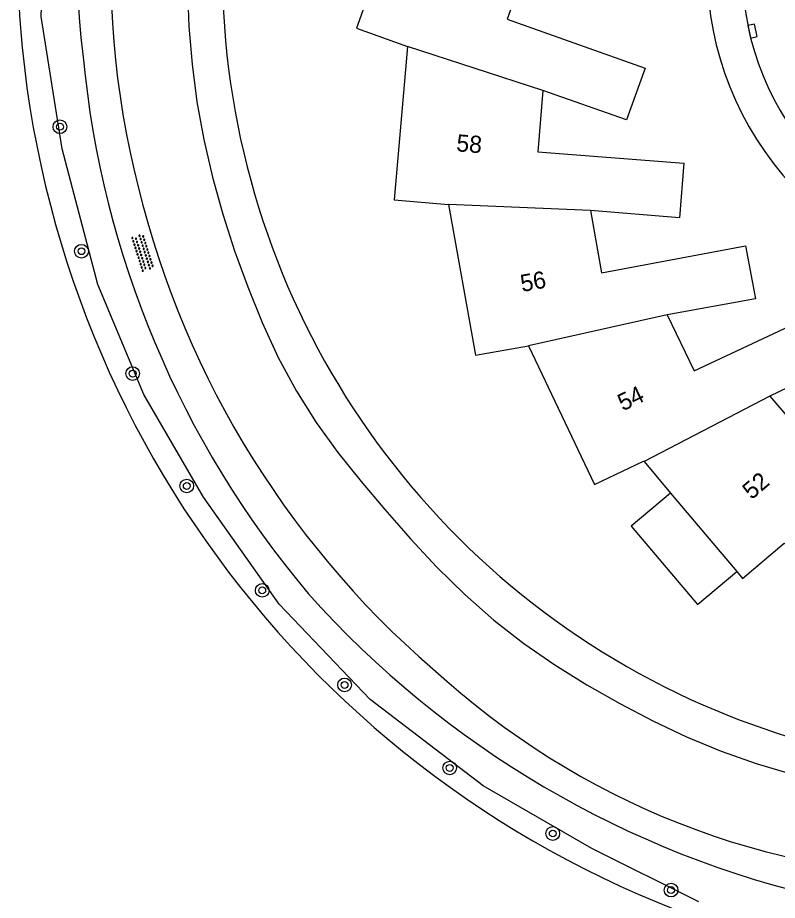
# Model space of a CAD drawing. Extents: x 128000 to 131008, y 398996 to 402500.
# Drawn here: x 128523.3 to 128567.7, y 399644.1 to 399695.7 of the extents above; entities that cross this region are included whole.
import ezdxf

# ---------------------------------------------------------------- set-up
doc = ezdxf.new("R2010")
doc.units = 0
for name, color, linetype in [('gg-anno-huisnummerreeks BGT', 7, 'Continuous'), ('gg-bbg-hoofdgebouw', 7, 'Continuous'), ('gg-bbg-luifel en loopbrug', 7, 'Continuous'), ('gg-bbg-tussenscheiding', 7, 'Continuous'), ('gg-knt-BGT kruinlijn', 7, 'Continuous'), ('gg-knt-onverhard', 7, 'Continuous'), ('gg-knt-verharding', 7, 'Continuous'), ('gg-kntw-beschoeiing', 7, 'Continuous'), ('gt-grn-groengrens', 7, 'Continuous'), ('gt-symb-boom', 7, 'Continuous'), ('gt-symb-kolk', 7, 'Continuous'), ('gt-symb-overige verharding', 7, 'Continuous')]:
    doc.layers.add(name, color=color, linetype=linetype)

# ---------------------------------------------------------------- blocks, each defined once
blk = doc.blocks.new('gt0-BOOM')
at = {"layer": 'gt-symb-boom'}
for radius in [0.4, 0.2]:
    blk.add_circle((0, 0), radius, dxfattribs=at)
blk = doc.blocks.new('gt0-KOLK')
at = {"layer": 'gt-symb-kolk'}
blk.add_lwpolyline([(0, 0), (0.375, 0), (0.375, 0.4), (-0.375, 0.4), (-0.375, 0), (0, 0)], dxfattribs=at)
blk = doc.blocks.new('gt0-OVH')
at = {"layer": 'gt-symb-overige verharding'}
for points in [[(-0.972, 0.298), (-0.967, 0.308), (-0.965, 0.319), (-0.966, 0.33), (-0.971, 0.34), (-0.978, 0.348), (-0.988, 0.353), (-0.999, 0.355), (-1.01, 0.354), (-1.02, 0.349), (-1.028, 0.342), (-1.033, 0.332), (-1.035, 0.321), (-1.034, 0.31), (-1.029, 0.3), (-1.022, 0.292), (-1.012, 0.287), (-1.001, 0.285), (-0.99, 0.286), (-0.98, 0.291)], [(-0.872, 0.106), (-0.867, 0.116), (-0.865, 0.126), (-0.866, 0.137), (-0.871, 0.147), (-0.878, 0.156), (-0.888, 0.161), (-0.899, 0.163), (-0.91, 0.162), (-0.92, 0.157), (-0.928, 0.15), (-0.933, 0.14), (-0.935, 0.129), (-0.934, 0.118), (-0.929, 0.108), (-0.922, 0.1), (-0.912, 0.095), (-0.901, 0.092), (-0.89, 0.094), (-0.88, 0.098)], [(-0.772, 0.298), (-0.767, 0.308), (-0.765, 0.319), (-0.766, 0.33), (-0.771, 0.34), (-0.778, 0.348), (-0.788, 0.353), (-0.799, 0.355), (-0.81, 0.354), (-0.82, 0.349), (-0.828, 0.342), (-0.833, 0.332), (-0.835, 0.321), (-0.834, 0.31), (-0.829, 0.3), (-0.822, 0.292), (-0.812, 0.287), (-0.801, 0.285), (-0.79, 0.286), (-0.78, 0.291)], [(-0.672, 0.106), (-0.667, 0.116), (-0.665, 0.126), (-0.666, 0.137), (-0.671, 0.147), (-0.678, 0.156), (-0.688, 0.161), (-0.699, 0.163), (-0.71, 0.162), (-0.72, 0.157), (-0.728, 0.15), (-0.733, 0.14), (-0.735, 0.129), (-0.734, 0.118), (-0.729, 0.108), (-0.722, 0.1), (-0.712, 0.095), (-0.701, 0.092), (-0.69, 0.094), (-0.68, 0.098)], [(-0.572, 0.298), (-0.567, 0.308), (-0.565, 0.319), (-0.566, 0.33), (-0.571, 0.34), (-0.578, 0.348), (-0.588, 0.353), (-0.599, 0.355), (-0.61, 0.354), (-0.62, 0.349), (-0.628, 0.342), (-0.633, 0.332), (-0.635, 0.321), (-0.634, 0.31), (-0.629, 0.3), (-0.622, 0.292), (-0.612, 0.287), (-0.601, 0.285), (-0.59, 0.286), (-0.58, 0.291)], [(-0.472, 0.106), (-0.467, 0.116), (-0.465, 0.126), (-0.466, 0.137), (-0.471, 0.147), (-0.478, 0.156), (-0.488, 0.161), (-0.499, 0.163), (-0.51, 0.162), (-0.52, 0.157), (-0.528, 0.15), (-0.533, 0.14), (-0.535, 0.129), (-0.534, 0.118), (-0.529, 0.108), (-0.522, 0.1), (-0.512, 0.095), (-0.501, 0.092), (-0.49, 0.094), (-0.48, 0.098)], [(-0.372, 0.298), (-0.367, 0.308), (-0.365, 0.319), (-0.366, 0.33), (-0.371, 0.34), (-0.378, 0.348), (-0.388, 0.353), (-0.399, 0.355), (-0.41, 0.354), (-0.42, 0.349), (-0.428, 0.342), (-0.433, 0.332), (-0.435, 0.321), (-0.434, 0.31), (-0.429, 0.3), (-0.422, 0.292), (-0.412, 0.287), (-0.401, 0.285), (-0.39, 0.286), (-0.38, 0.291)], [(-0.272, 0.106), (-0.267, 0.116), (-0.265, 0.126), (-0.266, 0.137), (-0.271, 0.147), (-0.278, 0.156), (-0.288, 0.161), (-0.299, 0.163), (-0.31, 0.162), (-0.32, 0.157), (-0.328, 0.15), (-0.333, 0.14), (-0.335, 0.129), (-0.334, 0.118), (-0.329, 0.108), (-0.322, 0.1), (-0.312, 0.095), (-0.301, 0.092), (-0.29, 0.094), (-0.28, 0.098)], [(-0.172, 0.298), (-0.167, 0.308), (-0.165, 0.319), (-0.166, 0.33), (-0.171, 0.34), (-0.178, 0.348), (-0.188, 0.353), (-0.199, 0.355), (-0.21, 0.354), (-0.22, 0.349), (-0.228, 0.342), (-0.233, 0.332), (-0.235, 0.321), (-0.234, 0.31), (-0.229, 0.3), (-0.222, 0.292), (-0.212, 0.287), (-0.201, 0.285), (-0.19, 0.286), (-0.18, 0.291)], [(-0.072, 0.106), (-0.067, 0.116), (-0.065, 0.126), (-0.066, 0.137), (-0.071, 0.147), (-0.078, 0.156), (-0.088, 0.161), (-0.099, 0.163), (-0.11, 0.162), (-0.12, 0.157), (-0.128, 0.15), (-0.133, 0.14), (-0.135, 0.129), (-0.134, 0.118), (-0.129, 0.108), (-0.122, 0.1), (-0.112, 0.095), (-0.101, 0.092), (-0.09, 0.094), (-0.08, 0.098)], [(0.028, 0.298), (0.033, 0.308), (0.035, 0.319), (0.034, 0.33), (0.029, 0.34), (0.022, 0.348), (0.012, 0.353), (0.001, 0.355), (-0.01, 0.354), (-0.02, 0.349), (-0.028, 0.342), (-0.033, 0.332), (-0.035, 0.321), (-0.034, 0.31), (-0.029, 0.3), (-0.022, 0.292), (-0.012, 0.287), (-0.001, 0.285), (0.01, 0.286), (0.02, 0.291)], [(0.128, 0.106), (0.133, 0.116), (0.135, 0.126), (0.134, 0.137), (0.129, 0.147), (0.122, 0.156), (0.112, 0.161), (0.101, 0.163), (0.09, 0.162), (0.08, 0.157), (0.072, 0.15), (0.067, 0.14), (0.065, 0.129), (0.066, 0.118), (0.071, 0.108), (0.078, 0.1), (0.088, 0.095), (0.099, 0.092), (0.11, 0.094), (0.12, 0.098)], [(0.228, 0.298), (0.233, 0.308), (0.235, 0.319), (0.234, 0.33), (0.229, 0.34), (0.222, 0.348), (0.212, 0.353), (0.201, 0.355), (0.19, 0.354), (0.18, 0.349), (0.172, 0.342), (0.167, 0.332), (0.165, 0.321), (0.166, 0.31), (0.171, 0.3), (0.178, 0.292), (0.188, 0.287), (0.199, 0.285), (0.21, 0.286), (0.22, 0.291)], [(0.328, 0.106), (0.333, 0.116), (0.335, 0.126), (0.334, 0.137), (0.329, 0.147), (0.322, 0.156), (0.312, 0.161), (0.301, 0.163), (0.29, 0.162), (0.28, 0.157), (0.272, 0.15), (0.267, 0.14), (0.265, 0.129), (0.266, 0.118), (0.271, 0.108), (0.278, 0.1), (0.288, 0.095), (0.299, 0.092), (0.31, 0.094), (0.32, 0.098)], [(0.428, 0.298), (0.433, 0.308), (0.435, 0.319), (0.434, 0.33), (0.429, 0.34), (0.422, 0.348), (0.412, 0.353), (0.401, 0.355), (0.39, 0.354), (0.38, 0.349), (0.372, 0.342), (0.367, 0.332), (0.365, 0.321), (0.366, 0.31), (0.371, 0.3), (0.378, 0.292), (0.388, 0.287), (0.399, 0.285), (0.41, 0.286), (0.42, 0.291)], [(0.528, 0.106), (0.533, 0.116), (0.535, 0.126), (0.534, 0.137), (0.529, 0.147), (0.522, 0.156), (0.512, 0.161), (0.501, 0.163), (0.49, 0.162), (0.48, 0.157), (0.472, 0.15), (0.467, 0.14), (0.465, 0.129), (0.466, 0.118), (0.471, 0.108), (0.478, 0.1), (0.488, 0.095), (0.499, 0.092), (0.51, 0.094), (0.52, 0.098)], [(0.628, 0.298), (0.633, 0.308), (0.635, 0.319), (0.634, 0.33), (0.629, 0.34), (0.622, 0.348), (0.612, 0.353), (0.601, 0.355), (0.59, 0.354), (0.58, 0.349), (0.572, 0.342), (0.567, 0.332), (0.565, 0.321), (0.566, 0.31), (0.571, 0.3), (0.578, 0.292), (0.588, 0.287), (0.599, 0.285), (0.61, 0.286), (0.62, 0.291)], [(0.728, 0.106), (0.733, 0.116), (0.735, 0.126), (0.734, 0.137), (0.729, 0.147), (0.722, 0.156), (0.712, 0.161), (0.701, 0.163), (0.69, 0.162), (0.68, 0.157), (0.672, 0.15), (0.667, 0.14), (0.665, 0.129), (0.666, 0.118), (0.671, 0.108), (0.678, 0.1), (0.688, 0.095), (0.699, 0.092), (0.71, 0.094), (0.72, 0.098)], [(0.828, 0.298), (0.833, 0.308), (0.835, 0.319), (0.834, 0.33), (0.829, 0.34), (0.822, 0.348), (0.812, 0.353), (0.801, 0.355), (0.79, 0.354), (0.78, 0.349), (0.772, 0.342), (0.767, 0.332), (0.765, 0.321), (0.766, 0.31), (0.771, 0.3), (0.778, 0.292), (0.788, 0.287), (0.799, 0.285), (0.81, 0.286), (0.82, 0.291)], [(0.928, 0.106), (0.933, 0.116), (0.935, 0.126), (0.934, 0.137), (0.929, 0.147), (0.922, 0.156), (0.912, 0.161), (0.901, 0.163), (0.89, 0.162), (0.88, 0.157), (0.872, 0.15), (0.867, 0.14), (0.865, 0.129), (0.866, 0.118), (0.871, 0.108), (0.878, 0.1), (0.888, 0.095), (0.899, 0.092), (0.91, 0.094), (0.92, 0.098)], [(1.028, 0.298), (1.033, 0.308), (1.035, 0.319), (1.034, 0.33), (1.029, 0.34), (1.022, 0.348), (1.012, 0.353), (1.001, 0.355), (0.99, 0.354), (0.98, 0.349), (0.972, 0.342), (0.967, 0.332), (0.965, 0.321), (0.966, 0.31), (0.971, 0.3), (0.978, 0.292), (0.988, 0.287), (0.999, 0.285), (1.01, 0.286), (1.02, 0.291)], [(-0.972, -0.142), (-0.967, -0.132), (-0.965, -0.121), (-0.966, -0.11), (-0.971, -0.1), (-0.978, -0.092), (-0.988, -0.087), (-0.999, -0.085), (-1.01, -0.086), (-1.02, -0.091), (-1.028, -0.098), (-1.033, -0.108), (-1.035, -0.119), (-1.034, -0.13), (-1.029, -0.14), (-1.022, -0.148), (-1.012, -0.153), (-1.001, -0.155), (-0.99, -0.154), (-0.98, -0.149)], [(-0.872, -0.334), (-0.867, -0.324), (-0.865, -0.314), (-0.866, -0.303), (-0.871, -0.293), (-0.878, -0.284), (-0.888, -0.279), (-0.899, -0.277), (-0.91, -0.278), (-0.92, -0.283), (-0.928, -0.29), (-0.933, -0.3), (-0.935, -0.311), (-0.934, -0.322), (-0.929, -0.332), (-0.922, -0.34), (-0.912, -0.345), (-0.901, -0.348), (-0.89, -0.346), (-0.88, -0.342)], [(-0.772, -0.142), (-0.767, -0.132), (-0.765, -0.121), (-0.766, -0.11), (-0.771, -0.1), (-0.778, -0.092), (-0.788, -0.087), (-0.799, -0.085), (-0.81, -0.086), (-0.82, -0.091), (-0.828, -0.098), (-0.833, -0.108), (-0.835, -0.119), (-0.834, -0.13), (-0.829, -0.14), (-0.822, -0.148), (-0.812, -0.153), (-0.801, -0.155), (-0.79, -0.154), (-0.78, -0.149)], [(-0.672, -0.334), (-0.667, -0.324), (-0.665, -0.314), (-0.666, -0.303), (-0.671, -0.293), (-0.678, -0.284), (-0.688, -0.279), (-0.699, -0.277), (-0.71, -0.278), (-0.72, -0.283), (-0.728, -0.29), (-0.733, -0.3), (-0.735, -0.311), (-0.734, -0.322), (-0.729, -0.332), (-0.722, -0.34), (-0.712, -0.345), (-0.701, -0.348), (-0.69, -0.346), (-0.68, -0.342)], [(-0.572, -0.142), (-0.567, -0.132), (-0.565, -0.121), (-0.566, -0.11), (-0.571, -0.1), (-0.578, -0.092), (-0.588, -0.087), (-0.599, -0.085), (-0.61, -0.086), (-0.62, -0.091), (-0.628, -0.098), (-0.633, -0.108), (-0.635, -0.119), (-0.634, -0.13), (-0.629, -0.14), (-0.622, -0.148), (-0.612, -0.153), (-0.601, -0.155), (-0.59, -0.154), (-0.58, -0.149)], [(-0.472, -0.334), (-0.467, -0.324), (-0.465, -0.314), (-0.466, -0.303), (-0.471, -0.293), (-0.478, -0.284), (-0.488, -0.279), (-0.499, -0.277), (-0.51, -0.278), (-0.52, -0.283), (-0.528, -0.29), (-0.533, -0.3), (-0.535, -0.311), (-0.534, -0.322), (-0.529, -0.332), (-0.522, -0.34), (-0.512, -0.345), (-0.501, -0.348), (-0.49, -0.346), (-0.48, -0.342)], [(-0.372, -0.142), (-0.367, -0.132), (-0.365, -0.121), (-0.366, -0.11), (-0.371, -0.1), (-0.378, -0.092), (-0.388, -0.087), (-0.399, -0.085), (-0.41, -0.086), (-0.42, -0.091), (-0.428, -0.098), (-0.433, -0.108), (-0.435, -0.119), (-0.434, -0.13), (-0.429, -0.14), (-0.422, -0.148), (-0.412, -0.153), (-0.401, -0.155), (-0.39, -0.154), (-0.38, -0.149)], [(-0.272, -0.334), (-0.267, -0.324), (-0.265, -0.314), (-0.266, -0.303), (-0.271, -0.293), (-0.278, -0.284), (-0.288, -0.279), (-0.299, -0.277), (-0.31, -0.278), (-0.32, -0.283), (-0.328, -0.29), (-0.333, -0.3), (-0.335, -0.311), (-0.334, -0.322), (-0.329, -0.332), (-0.322, -0.34), (-0.312, -0.345), (-0.301, -0.348), (-0.29, -0.346), (-0.28, -0.342)], [(-0.172, -0.142), (-0.167, -0.132), (-0.165, -0.121), (-0.166, -0.11), (-0.171, -0.1), (-0.178, -0.092), (-0.188, -0.087), (-0.199, -0.085), (-0.21, -0.086), (-0.22, -0.091), (-0.228, -0.098), (-0.233, -0.108), (-0.235, -0.119), (-0.234, -0.13), (-0.229, -0.14), (-0.222, -0.148), (-0.212, -0.153), (-0.201, -0.155), (-0.19, -0.154), (-0.18, -0.149)], [(-0.072, -0.334), (-0.067, -0.324), (-0.065, -0.314), (-0.066, -0.303), (-0.071, -0.293), (-0.078, -0.284), (-0.088, -0.279), (-0.099, -0.277), (-0.11, -0.278), (-0.12, -0.283), (-0.128, -0.29), (-0.133, -0.3), (-0.135, -0.311), (-0.134, -0.322), (-0.129, -0.332), (-0.122, -0.34), (-0.112, -0.345), (-0.101, -0.348), (-0.09, -0.346), (-0.08, -0.342)], [(0.028, -0.142), (0.033, -0.132), (0.035, -0.121), (0.034, -0.11), (0.029, -0.1), (0.022, -0.092), (0.012, -0.087), (0.001, -0.085), (-0.01, -0.086), (-0.02, -0.091), (-0.028, -0.098), (-0.033, -0.108), (-0.035, -0.119), (-0.034, -0.13), (-0.029, -0.14), (-0.022, -0.148), (-0.012, -0.153), (-0.001, -0.155), (0.01, -0.154), (0.02, -0.149)], [(0.128, -0.334), (0.133, -0.324), (0.135, -0.314), (0.134, -0.303), (0.129, -0.293), (0.122, -0.284), (0.112, -0.279), (0.101, -0.277), (0.09, -0.278), (0.08, -0.283), (0.072, -0.29), (0.067, -0.3), (0.065, -0.311), (0.066, -0.322), (0.071, -0.332), (0.078, -0.34), (0.088, -0.345), (0.099, -0.348), (0.11, -0.346), (0.12, -0.342)], [(0.228, -0.142), (0.233, -0.132), (0.235, -0.121), (0.234, -0.11), (0.229, -0.1), (0.222, -0.092), (0.212, -0.087), (0.201, -0.085), (0.19, -0.086), (0.18, -0.091), (0.172, -0.098), (0.167, -0.108), (0.165, -0.119), (0.166, -0.13), (0.171, -0.14), (0.178, -0.148), (0.188, -0.153), (0.199, -0.155), (0.21, -0.154), (0.22, -0.149)], [(0.328, -0.334), (0.333, -0.324), (0.335, -0.314), (0.334, -0.303), (0.329, -0.293), (0.322, -0.284), (0.312, -0.279), (0.301, -0.277), (0.29, -0.278), (0.28, -0.283), (0.272, -0.29), (0.267, -0.3), (0.265, -0.311), (0.266, -0.322), (0.271, -0.332), (0.278, -0.34), (0.288, -0.345), (0.299, -0.348), (0.31, -0.346), (0.32, -0.342)], [(0.428, -0.142), (0.433, -0.132), (0.435, -0.121), (0.434, -0.11), (0.429, -0.1), (0.422, -0.092), (0.412, -0.087), (0.401, -0.085), (0.39, -0.086), (0.38, -0.091), (0.372, -0.098), (0.367, -0.108), (0.365, -0.119), (0.366, -0.13), (0.371, -0.14), (0.378, -0.148), (0.388, -0.153), (0.399, -0.155), (0.41, -0.154), (0.42, -0.149)], [(0.528, -0.334), (0.533, -0.324), (0.535, -0.314), (0.534, -0.303), (0.529, -0.293), (0.522, -0.284), (0.512, -0.279), (0.501, -0.277), (0.49, -0.278), (0.48, -0.283), (0.472, -0.29), (0.467, -0.3), (0.465, -0.311), (0.466, -0.322), (0.471, -0.332), (0.478, -0.34), (0.488, -0.345), (0.499, -0.348), (0.51, -0.346), (0.52, -0.342)], [(0.628, -0.142), (0.633, -0.132), (0.635, -0.121), (0.634, -0.11), (0.629, -0.1), (0.622, -0.092), (0.612, -0.087), (0.601, -0.085), (0.59, -0.086), (0.58, -0.091), (0.572, -0.098), (0.567, -0.108), (0.565, -0.119), (0.566, -0.13), (0.571, -0.14), (0.578, -0.148), (0.588, -0.153), (0.599, -0.155), (0.61, -0.154), (0.62, -0.149)], [(0.728, -0.334), (0.733, -0.324), (0.735, -0.314), (0.734, -0.303), (0.729, -0.293), (0.722, -0.284), (0.712, -0.279), (0.701, -0.277), (0.69, -0.278), (0.68, -0.283), (0.672, -0.29), (0.667, -0.3), (0.665, -0.311), (0.666, -0.322), (0.671, -0.332), (0.678, -0.34), (0.688, -0.345), (0.699, -0.348), (0.71, -0.346), (0.72, -0.342)], [(0.828, -0.142), (0.833, -0.132), (0.835, -0.121), (0.834, -0.11), (0.829, -0.1), (0.822, -0.092), (0.812, -0.087), (0.801, -0.085), (0.79, -0.086), (0.78, -0.091), (0.772, -0.098), (0.767, -0.108), (0.765, -0.119), (0.766, -0.13), (0.771, -0.14), (0.778, -0.148), (0.788, -0.153), (0.799, -0.155), (0.81, -0.154), (0.82, -0.149)], [(0.928, -0.334), (0.933, -0.324), (0.935, -0.314), (0.934, -0.303), (0.929, -0.293), (0.922, -0.284), (0.912, -0.279), (0.901, -0.277), (0.89, -0.278), (0.88, -0.283), (0.872, -0.29), (0.867, -0.3), (0.865, -0.311), (0.866, -0.322), (0.871, -0.332), (0.878, -0.34), (0.888, -0.345), (0.899, -0.348), (0.91, -0.346), (0.92, -0.342)], [(1.028, -0.142), (1.033, -0.132), (1.035, -0.121), (1.034, -0.11), (1.029, -0.1), (1.022, -0.092), (1.012, -0.087), (1.001, -0.085), (0.99, -0.086), (0.98, -0.091), (0.972, -0.098), (0.967, -0.108), (0.965, -0.119), (0.966, -0.13), (0.971, -0.14), (0.978, -0.148), (0.988, -0.153), (0.999, -0.155), (1.01, -0.154), (1.02, -0.149)]]:
    blk.add_lwpolyline(points, close=True, dxfattribs=at)

msp = doc.modelspace()

# ---------------------------------------------------------------- linework, layer by layer
at = {"layer": 'gg-bbg-hoofdgebouw'}
for p, q in [((128559.909, 399669.772), (128561.457, 399667.938)), ((128561.457, 399667.938), (128565.329, 399663.354))]:
    msp.add_line(p, q, dxfattribs=at)
for points in [[(128546.124, 399703.562), (128543.09, 399695.11), (128546.074, 399694.039)], [(128553.12, 399699.03), (128551.9, 399695.64), (128559.98, 399692.78), (128558.89, 399689.76), (128554, 399691.47)], [(128546.074, 399694.039), (128545.3, 399685.08), (128548.468, 399684.807)], [(128554, 399691.47), (128553.7, 399687.89), (128562.24, 399687.21), (128561.98, 399684.02), (128556.77, 399684.46)], [(128548.468, 399684.807), (128550.05, 399675.99), (128553.151, 399676.546)], [(128556.77, 399684.46), (128557.43, 399680.81), (128565.85, 399682.39), (128566.43, 399679.28), (128561.26, 399678.36)], [(128561.26, 399678.36), (128562.83, 399675.08), (128570.61, 399678.73), (128571.96, 399675.85), (128567.27, 399673.6)], [(128553.151, 399676.546), (128557.02, 399668.44), (128559.881, 399669.805), (128559.909, 399669.772)], [(128567.27, 399673.6), (128569.61, 399670.87), (128576.14, 399676.4), (128578.21, 399673.96), (128574.24, 399670.58)], [(128565.329, 399663.354), (128565.67, 399662.95), (128568.099, 399665.002), (128568.145, 399664.97)]]:
    msp.add_lwpolyline(points, dxfattribs=at)
at = {"layer": 'gg-bbg-luifel en loopbrug'}
msp.add_lwpolyline([(128561.457, 399667.938), (128559.165, 399666.003), (128563.037, 399661.419), (128565.329, 399663.354)], dxfattribs=at)
at = {"layer": 'gg-bbg-tussenscheiding'}
for p, q in [((128554, 399691.47), (128546.074, 399694.039)), ((128556.77, 399684.46), (128548.468, 399684.807)), ((128561.26, 399678.36), (128553.151, 399676.546)), ((128567.27, 399673.6), (128559.909, 399669.772))]:
    msp.add_line(p, q, dxfattribs=at)
at = {"layer": 'gg-knt-BGT kruinlijn'}
msp.add_lwpolyline([(128533.217, 399697.416), (128533.299, 399695.205), (128533.481, 399692.999), (128533.769, 399690.805), (128534.169, 399688.594), (128534.677, 399686.405), (128535.281, 399684.241), (128535.971, 399682.102), (128536.74, 399679.989), (128537.582, 399677.905), (128538.525, 399675.864), (128539.596, 399673.886), (128540.746, 399672.057), (128542.016, 399670.309), (128543.363, 399668.621), (128544.751, 399666.966), (128546.255, 399665.262), (128547.803, 399663.598), (128549.422, 399662.002), (128551.134, 399660.506), (128552.878, 399659.151), (128554.694, 399657.895), (128556.567, 399656.727), (128558.484, 399655.632), (128560.421, 399654.624), (128562.398, 399653.696), (128564.415, 399652.858), (128566.472, 399652.123), (128568.621, 399651.477)], dxfattribs=at)
at = {"layer": 'gg-knt-onverhard'}
for centre, radius, start, end in [((128576.065, 399699.397), 49.313, 144.6769, 186.9584), ((128582.454, 399698.92), 53.743, 157.3939, 194.0998), ((128583.821, 399698.786), 56.958, 185.4025, 220.1366), ((128583.239, 399698.821), 54.481, 193.7968, 230.2243), ((128583.23, 399700.385), 57.56, 221.73349, 257.35967), ((128578.793, 399691.381), 45.938, 228.5494, 271.089)]:
    msp.add_arc(centre, radius, start, end, dxfattribs=at)
at = {"layer": 'gg-knt-verharding'}
for centre, radius, start, end in [((128582.214, 399698.579), 18.617, 153.2085, 326.1379), ((128582.211, 399698.573), 16.565, 157.0119, 327.1002)]:
    msp.add_arc(centre, radius, start, end, dxfattribs=at)
at = {"layer": 'gg-kntw-beschoeiing'}
msp.add_line((128523.47, 399694.89), (128523.553, 399693.978), dxfattribs=at)
for centre, radius, start, end in [((128578.162, 399699.364), 54.874, 168.6632, 184.6766), ((128583.808, 399699.986), 60.553, 185.69458, 255.28175)]:
    msp.add_arc(centre, radius, start, end, dxfattribs=at)
at = {"layer": 'gt-grn-groengrens'}
msp.add_lwpolyline([(128563.115, 399644.038), (128556.852, 399647.169), (128550.502, 399650.822), (128543.892, 399655.867), (128538.586, 399661.434), (128534.15, 399667.697), (128530.67, 399673.699), (128527.974, 399680.135), (128525.886, 399688.051), (128524.669, 399695.792), (128524.93, 399703.185), (128525.973, 399709.013), (128527.017, 399714.406), (128529.105, 399720.234), (128530.757, 399723.8), (128531.279, 399727.714), (128530.062, 399731.367), (128525.799, 399738.152), (128526.369, 399742.582)], dxfattribs=at)
for centre, radius, start, end in [((128582.282, 399698.609), 47.031, 116.8308, 245.3066), ((128582.216, 399698.609), 47.003, 245.3793, 3.319)]:
    msp.add_arc(centre, radius, start, end, dxfattribs=at)

# ---------------------------------------------------------------- block references
at = {"layer": 'gt-symb-boom'}
for p in [(128525.761, 399689.35), (128527.02, 399682.073), (128530.011, 399674.919), (128533.174, 399668.35), (128537.586, 399662.25), (128542.4, 399656.719), (128548.545, 399651.866), (128554.572, 399648.037), (128561.487, 399644.731)]:
    msp.add_blockref('gt0-BOOM', p, dxfattribs=at)
at = {"layer": 'gt-symb-kolk', "rotation": -77.35314650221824}
msp.add_blockref('gt0-KOLK', (128566.059, 399694.894), dxfattribs=at)
at = {"layer": 'gt-symb-overige verharding', "rotation": 107.63771555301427}
msp.add_blockref('gt0-OVH', (128530.603, 399681.983), dxfattribs=at)

# ---------------------------------------------------------------- texts
at = {"layer": 'gg-anno-huisnummerreeks BGT'}
for s, rotation, p in [('58', 355.2, (128548.909, 399687.918)), ('56', 10.3, (128552.779, 399679.686)), ('54', 25.6, (128558.67, 399672.706)), ('52', 40.6, (128566.196, 399667.513))]:
    msp.add_text(s, height=1, rotation=rotation, dxfattribs=at).set_placement(p)

doc.saveas('drawing.dxf')
